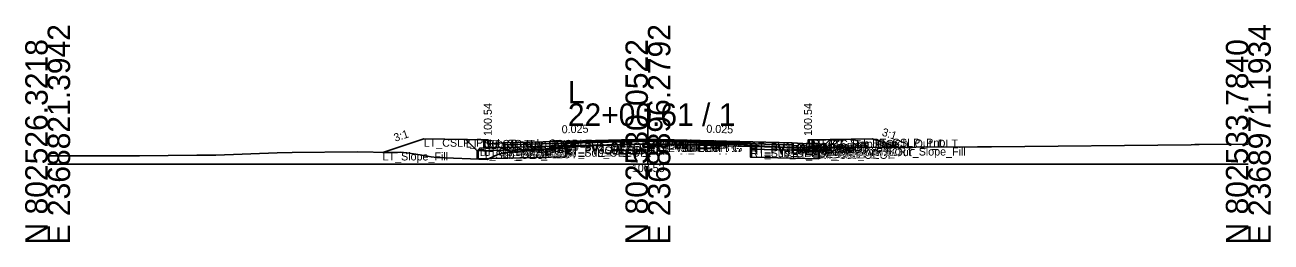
# Model space of a CAD drawing. Extents: x -26 to 8153, y -10 to 9520.
# Drawn here: x 997.2 to 1152.8, y 3990.3 to 4017.4 of the extents above; entities that cross this region are included whole.
import ezdxf

# ---------------------------------------------------------------- set-up
doc = ezdxf.new("R2010")
doc.units = 0
for name, color, linetype in [('Exist CMT Pavement', 7, 'Continuous'), ('Exist Cross Section Cell', 7, 'Continuous'), ('Exist XS Center Line Elevation Label', 7, 'Continuous'), ('Exist XS Ground Line', 7, 'Continuous'), ('Prop CMT Conc Surface', 7, 'Continuous'), ('Prop CMT Concrete Structures', 7, 'Continuous'), ('Prop CMT Pvmt Course 1', 7, 'Continuous'), ('Prop CMT Pvmt Course 1 CG', 7, 'Continuous'), ('Prop CMT Pvmt Course 1 Wedge', 7, 'Continuous'), ('Prop CMT Pvmt Course 2', 7, 'Continuous'), ('Prop CMT Pvmt Course 2 Wedge', 7, 'Continuous'), ('Prop CMT Pvmt Course 3', 7, 'Continuous'), ('Prop CMT Pvmt Course 3 Wedge', 7, 'Continuous'), ('Prop CMT Pvmt Surface', 7, 'Continuous'), ('Prop CMT Pvmt Wedge Surface 1', 7, 'Continuous'), ('Prop CMT Pvmt Wedge Surface 2', 7, 'Continuous'), ('Prop CMT Pvmt Wedge Surface 3', 7, 'Continuous'), ('Prop CMT Shallow Undercut', 7, 'Continuous'), ('Prop CMT Shallow Undercut Boundary', 7, 'Continuous'), ('Prop CMT Slope Grass', 7, 'Continuous'), ('Prop CMT Subgrade Earthwork', 7, 'Continuous'), ('Prop XS Earthwork Shape', 7, 'Continuous'), ('Prop XS Hydro Elevations', 7, 'Continuous'), ('Prop XS SE Text', 7, 'Continuous'), ('Prop XS Side Slope Text', 7, 'Continuous'), ('Prop XS Subgrade Earthwork', 7, 'Continuous'), ('Scratch_Level_2', 7, 'Continuous'), ('Scratch_Level_6', 7, 'Continuous')]:
    doc.layers.add(name, color=color, linetype=linetype)

msp = doc.modelspace()

# ---------------------------------------------------------------- linework, layer by layer
at = {"layer": 'Exist CMT Pavement'}
for p, q in [((1064.73, 4002.22), (1066.7, 4002.28)), ((1066.7, 4002.28), (1074.72, 4002.53)), ((1074.72, 4002.53), (1083.75, 4002.53)), ((1083.75, 4002.53), (1085.6, 4002.53)), ((1085.6, 4002.53), (1085.95, 4002.49)), ((1085.95, 4002.49), (1087.91, 4002.36))]:
    msp.add_line(p, q, dxfattribs=at)
at = {"layer": 'Exist Cross Section Cell'}
for p, q in [((1074.98, 4000), (1074.98, 4007.59)), ((1000, 4000), (1074.98, 4000)), ((1074.98, 4000), (1149.98, 4000))]:
    msp.add_line(p, q, dxfattribs=at)
at = {"layer": 'Exist XS Ground Line'}
for p, q in [((1062.26, 4001.94), (1064.73, 4002.22)), ((1064.73, 4002.22), (1066.7, 4002.28)), ((1066.7, 4002.28), (1074.72, 4002.53)), ((1074.72, 4002.53), (1083.75, 4002.53)), ((1083.75, 4002.53), (1085.6, 4002.53)), ((1085.6, 4002.53), (1085.95, 4002.49)), ((1085.95, 4002.49), (1087.91, 4002.36)), ((1087.91, 4002.36), (1088.88, 4002.3)), ((1088.88, 4002.3), (1093.05, 4002.07)), ((1116.17, 4002.18), (1117.88, 4002.19)), ((1117.88, 4002.19), (1142.84, 4002.44)), ((1142.84, 4002.44), (1143.3, 4002.46)), ((1143.3, 4002.46), (1143.83, 4002.47)), ((1143.83, 4002.47), (1149.98, 4002.51)), ((1000, 4001.05), (1001.93, 4001.07)), ((1001.93, 4001.07), (1008.64, 4001.07)), ((1008.64, 4001.07), (1011.47, 4001.05)), ((1011.47, 4001.05), (1018.65, 4001.15)), ((1018.65, 4001.15), (1021.01, 4001.15)), ((1021.01, 4001.15), (1028.67, 4001.44)), ((1028.67, 4001.44), (1030.55, 4001.49)), ((1030.55, 4001.49), (1038.68, 4001.57)), ((1038.68, 4001.57), (1042.72, 4001.47)), ((1042.72, 4001.47), (1043.68, 4001.46)), ((1043.68, 4001.46), (1044.06, 4001.51)), ((1044.06, 4001.51), (1044.86, 4001.44)), ((1044.86, 4001.44), (1046.52, 4001.19)), ((1046.52, 4001.19), (1047.9, 4000.95)), ((1047.9, 4000.95), (1048.6, 4000.84)), ((1048.6, 4000.84), (1054.89, 4000.58)), ((1054.89, 4000.58), (1056.25, 4001.23)), ((1056.25, 4001.23), (1057.04, 4001.43)), ((1057.04, 4001.43), (1062.26, 4001.94)), ((1093.05, 4002.07), (1116.17, 4002.18))]:
    msp.add_line(p, q, dxfattribs=at)
at = {"layer": 'Prop CMT Conc Surface'}
for points in [[(1054.98, 4002.54), (1054.98, 4003.04), (1054.48, 4003.04)], [(1056.98, 4002.67), (1054.98, 4002.54)], [(1092.98, 4002.67), (1094.98, 4002.54)], [(1094.98, 4002.54), (1094.98, 4003.04), (1095.48, 4003.04)]]:
    msp.add_lwpolyline(points, dxfattribs=at)
at = {"layer": 'Prop CMT Concrete Structures'}
for points in [[(1056.98, 4002.67), (1054.98, 4002.54), (1054.98, 4003.04), (1054.48, 4003.04)], [(1054.48, 4003.04), (1054.48, 4002.03), (1056.98, 4002.09)], [(1056.98, 4002.09), (1056.98, 4002.67)], [(1092.98, 4002.67), (1094.98, 4002.54), (1094.98, 4003.04), (1095.48, 4003.04)], [(1095.48, 4003.04), (1095.48, 4002.03), (1092.98, 4002.09)], [(1092.98, 4002.09), (1092.98, 4002.67)]]:
    msp.add_lwpolyline(points, dxfattribs=at)
at = {"layer": 'Prop CMT Pvmt Course 1'}
for points in [[(1074.98, 4003.12), (1056.98, 4002.67)], [(1056.98, 4002.67), (1056.98, 4002.42)], [(1056.98, 4002.42), (1064.73, 4002.62)], [(1064.73, 4002.74), (1074.98, 4003)], [(1064.73, 4002.62), (1064.73, 4002.74)], [(1074.98, 4002.87), (1074.98, 4003.12)], [(1074.98, 4003.12), (1092.98, 4002.67)], [(1074.98, 4002.87), (1074.98, 4003.12)], [(1074.98, 4003), (1074.98, 4002.87), (1074.98, 4002.87)], [(1087.79, 4002.68), (1074.98, 4003)], [(1074.98, 4003), (1074.98, 4002.87), (1074.98, 4002.87)], [(1087.79, 4002.55), (1087.79, 4002.68)], [(1092.98, 4002.42), (1087.79, 4002.55)], [(1092.98, 4002.67), (1092.98, 4002.42)]]:
    msp.add_lwpolyline(points, dxfattribs=at)
at = {"layer": 'Prop CMT Pvmt Course 1 CG'}
for points in [[(1056.98, 4002.09), (1053.98, 4002.02), (1053.64, 4001.68)], [(1053.64, 4001.68), (1056.98, 4001.76)], [(1056.98, 4001.76), (1056.98, 4002.09)], [(1092.98, 4002.09), (1095.98, 4002.02), (1096.32, 4001.68)], [(1092.98, 4001.76), (1092.98, 4002.09)], [(1096.32, 4001.68), (1092.98, 4001.76)]]:
    msp.add_lwpolyline(points, dxfattribs=at)
at = {"layer": 'Prop CMT Pvmt Course 1 Wedge'}
for points in [[(1074.98, 4003), (1064.73, 4002.74)], [(1074.98, 4003), (1087.79, 4002.68)]]:
    msp.add_lwpolyline(points, dxfattribs=at)
at = {"layer": 'Prop CMT Pvmt Course 2'}
for points in [[(1064.73, 4002.62), (1056.98, 4002.42)], [(1056.98, 4002.42), (1056.98, 4002.09)], [(1056.98, 4002.09), (1064.73, 4002.29)], [(1064.73, 4002.29), (1064.73, 4002.62)], [(1087.79, 4002.22), (1087.79, 4002.55)], [(1087.79, 4002.55), (1092.98, 4002.42)], [(1092.98, 4002.09), (1087.79, 4002.22)], [(1092.98, 4002.42), (1092.98, 4002.09)]]:
    msp.add_lwpolyline(points, dxfattribs=at)
at = {"layer": 'Prop CMT Pvmt Course 2 Wedge'}
for points in [[(1074.98, 4002.87), (1064.73, 4002.62)], [(1074.98, 4002.87), (1087.79, 4002.55)]]:
    msp.add_lwpolyline(points, dxfattribs=at)
at = {"layer": 'Prop CMT Pvmt Course 3'}
for points in [[(1064.73, 4002.29), (1056.98, 4002.09)], [(1064.73, 4001.95), (1064.73, 4002.29)], [(1087.79, 4002.22), (1092.98, 4002.09)], [(1087.79, 4001.89), (1087.79, 4002.22)], [(1056.98, 4002.09), (1056.98, 4001.76)], [(1056.98, 4001.76), (1064.73, 4001.95)], [(1092.98, 4001.76), (1087.79, 4001.89)], [(1092.98, 4002.09), (1092.98, 4001.76)]]:
    msp.add_lwpolyline(points, dxfattribs=at)
at = {"layer": 'Prop CMT Pvmt Course 3 Wedge'}
for points in [[(1074.98, 4002.54), (1064.73, 4002.29)], [(1074.98, 4002.54), (1087.79, 4002.22)]]:
    msp.add_lwpolyline(points, dxfattribs=at)
at = {"layer": 'Prop CMT Pvmt Surface'}
for points in [[(1074.98, 4003.12), (1056.98, 4002.67)], [(1074.98, 4003.12), (1092.98, 4002.67)]]:
    msp.add_lwpolyline(points, dxfattribs=at)
at = {"layer": 'Prop CMT Pvmt Wedge Surface 1'}
for points in [[(1056.98, 4002.42), (1056.98, 4002.67)], [(1064.73, 4002.62), (1056.98, 4002.42)], [(1074.98, 4003), (1064.73, 4002.74)], [(1064.73, 4002.74), (1064.73, 4002.62)], [(1074.98, 4003), (1087.79, 4002.68)], [(1087.79, 4002.68), (1087.79, 4002.55)], [(1087.79, 4002.55), (1092.98, 4002.42)], [(1092.98, 4002.42), (1092.98, 4002.67)]]:
    msp.add_lwpolyline(points, dxfattribs=at)
at = {"layer": 'Prop CMT Pvmt Wedge Surface 2'}
for points in [[(1074.98, 4002.87), (1056.98, 4002.42)], [(1056.98, 4002.42), (1056.98, 4002.67)], [(1074.98, 4002.87), (1092.98, 4002.42)], [(1092.98, 4002.42), (1092.98, 4002.67)]]:
    msp.add_lwpolyline(points, dxfattribs=at)
at = {"layer": 'Prop CMT Pvmt Wedge Surface 3'}
for points in [[(1056.98, 4002.09), (1056.98, 4002.67)], [(1074.98, 4002.54), (1056.98, 4002.09)], [(1074.98, 4002.54), (1092.98, 4002.09)], [(1092.98, 4002.09), (1092.98, 4002.67)]]:
    msp.add_lwpolyline(points, dxfattribs=at)
at = {"layer": 'Prop CMT Shallow Undercut'}
for p, q in [((1087.79, 4001.89), (1087.79, 4000.89)), ((1096.32, 4001.68), (1087.79, 4001.89)), ((1087.79, 4000.89), (1096.32, 4000.68)), ((1096.32, 4000.68), (1096.32, 4001.68))]:
    msp.add_line(p, q, dxfattribs=at)
msp.add_lwpolyline([(1064.73, 4001.95), (1064.73, 4000.95), (1055.17, 4000.72), (1056.25, 4001.23), (1057.04, 4001.43), (1061.64, 4001.88)], close=True, dxfattribs=at)
at = {"layer": 'Prop CMT Shallow Undercut Boundary'}
for p, q in [((1053.64, 4001.68), (1064.73, 4001.95)), ((1053.64, 4001.68), (1053.64, 4000.68)), ((1064.73, 4000.95), (1053.64, 4000.68)), ((1064.73, 4001.95), (1064.73, 4000.95)), ((1087.79, 4001.89), (1087.79, 4000.89)), ((1087.79, 4001.89), (1096.32, 4001.68)), ((1087.79, 4000.89), (1096.32, 4000.68)), ((1096.32, 4001.68), (1096.32, 4000.68))]:
    msp.add_line(p, q, dxfattribs=at)
at = {"layer": 'Prop CMT Slope Grass'}
for points in [[(1054.48, 4003.04), (1046.98, 4003.19), (1041.87, 4001.49)], [(1095.48, 4003.04), (1102.98, 4003.19), (1106.17, 4002.13)]]:
    msp.add_lwpolyline(points, dxfattribs=at)
at = {"layer": 'Prop CMT Subgrade Earthwork'}
for points in [[(1056.98, 4001.76), (1053.64, 4001.68), (1052.23, 4003.09)], [(1064.73, 4001.95), (1064.74, 4002.22)], [(1087.79, 4001.89), (1087.79, 4002.37)], [(1092.98, 4001.76), (1096.32, 4001.68), (1097.73, 4003.09)], [(1064.73, 4001.95), (1056.98, 4001.76)], [(1087.79, 4001.89), (1092.98, 4001.76)]]:
    msp.add_lwpolyline(points, dxfattribs=at)
at = {"layer": 'Prop XS Earthwork Shape'}
for points in [[(1052.23, 4003.09), (1046.98, 4003.19), (1041.87, 4001.49), (1042.72, 4001.47), (1043.68, 4001.46), (1044.06, 4001.51), (1044.86, 4001.44), (1046.52, 4001.19), (1047.9, 4000.95), (1048.6, 4000.84), (1054.89, 4000.58), (1055.17, 4000.72), (1053.64, 4000.68), (1053.64, 4001.68)], [(1064.73, 4001.95), (1064.74, 4002.22), (1064.73, 4002.22), (1062.26, 4001.94), (1061.64, 4001.88)], [(1087.91, 4002.36), (1088.88, 4002.3), (1093.05, 4002.07), (1096.72, 4002.09), (1096.32, 4001.68), (1092.98, 4001.76), (1087.79, 4001.89), (1087.79, 4002.37)], [(1097.73, 4003.09), (1102.98, 4003.19), (1106.17, 4002.13), (1096.72, 4002.09)], [(1055.17, 4000.72), (1053.64, 4000.68), (1053.64, 4001.68), (1056.98, 4001.76), (1061.64, 4001.88), (1057.04, 4001.43), (1056.25, 4001.23)], [(1057.04, 4001.43), (1061.64, 4001.88), (1064.73, 4001.95), (1064.73, 4000.95), (1055.17, 4000.72), (1056.25, 4001.23)], [(1087.79, 4001.89), (1092.98, 4001.76), (1096.32, 4001.68), (1096.32, 4000.68), (1087.79, 4000.89)]]:
    msp.add_lwpolyline(points, close=True, dxfattribs=at)
at = {"layer": 'Prop XS Subgrade Earthwork'}
for p, q in [((1053.64, 4001.68), (1064.73, 4001.95)), ((1096.32, 4001.68), (1087.79, 4001.89))]:
    msp.add_line(p, q, dxfattribs=at)
at = {"layer": 'Scratch_Level_6'}
for p, q in [((1087.79, 4001.89), (1087.79, 4000.89)), ((1096.32, 4001.68), (1087.79, 4001.89)), ((1087.79, 4000.89), (1096.32, 4000.68)), ((1096.32, 4000.68), (1096.32, 4001.68))]:
    msp.add_line(p, q, dxfattribs=at)
msp.add_lwpolyline([(1064.73, 4001.95), (1064.73, 4000.95), (1055.17, 4000.72), (1056.25, 4001.23), (1057.04, 4001.43), (1061.64, 4001.88)], close=True, dxfattribs=at)

# ---------------------------------------------------------------- texts
at = {"layer": 'Exist Cross Section Cell'}
for s, p in [('E 2368821.3942', (1002.8, 3990)), ('E 2368896.2792', (1077.78, 3990)), ('E 2368971.1934', (1152.78, 3990)), ('N 802526.3218', (1000, 3990)), ('N 802530.0522', (1074.98, 3990)), ('N 802533.7840', (1149.98, 3990))]:
    msp.add_text(s, height=2.8, rotation=90, dxfattribs=at).set_placement(p)
for s, p in [('L', (1064.98, 4007.59)), ('22+00.61 / 1', (1064.98, 4004.79))]:
    msp.add_text(s, height=2.8, dxfattribs=at).set_placement(p)
at = {"layer": 'Exist XS Center Line Elevation Label'}
msp.add_text('100.53', height=1, dxfattribs=at).set_placement((1072.97, 3999.03))
at = {"layer": 'Prop XS Hydro Elevations'}
for p in [(1055.48, 4003.54), (1095.48, 4003.54)]:
    msp.add_text('100.54', height=1, rotation=90, dxfattribs=at).set_placement(p)
at = {"layer": 'Prop XS SE Text'}
for rotation, p in [(1.4321, (1064.22, 4003.86)), (358.5679, (1082.27, 4003.94))]:
    msp.add_text('0.025', height=1, rotation=rotation, dxfattribs=at).set_placement(p)
at = {"layer": 'Prop XS Side Slope Text'}
for rotation, p in [(18.4349, (1043.42, 4002.8)), (341.5651, (1104.12, 4003.61))]:
    msp.add_text('3:1', height=1, rotation=rotation, dxfattribs=at).set_placement(p)
at = {"layer": 'Scratch_Level_2'}
for s, p in [('LT_CSLP_Pnt', (1046.98, 4002.19)), ('LT_Sub_Trench_Out_DLT', (1052.23, 4002.09)), ('LT_CG_Top_BOC', (1054.48, 4002.04)), ('LT_CG_Top_Face', (1054.98, 4002.04)), ('LT_CG_Top_Gut', (1054.98, 4001.54)), ('LT_PV1_OEOT', (1056.98, 4001.67)), ('LT_PV2_OEOT', (1056.98, 4001.42)), ('LT_PV1_OEEOP', (1064.73, 4001.74)), ('LT_PV2_OEEOP', (1064.73, 4001.62)), ('LT_PV3_OEEOP', (1064.73, 4001.29)), ('LT_PV_OEEOP_EG', (1064.73, 4001.22)), ('LT_PV_Sub_Tie_Out', (1064.74, 4001.22)), ('PV1_PGL', (1074.98, 4002.12)), ('RT_PV1_IEEOP', (1074.98, 4002)), ('LT_PV1_IEEOP', (1074.98, 4002)), ('RT_PV2_IEEOP', (1074.98, 4001.87)), ('LT_PV2_IEEOP', (1074.98, 4001.87)), ('PV2_PGL', (1074.98, 4001.87)), ('RT_PV3_IEEOP', (1074.98, 4001.54)), ('LT_PV3_IEEOP', (1074.98, 4001.54)), ('RT_PV_IEEOP_EG', (1074.98, 4001.53)), ('LT_PV_IEEOP_EG', (1074.98, 4001.53)), ('RT_PV_Sub_Tie_Out', (1087.77, 4001.37)), ('RT_PV1_OEEOP', (1087.79, 4001.68)), ('RT_PV2_OEEOP', (1087.79, 4001.55)), ('RT_PV_OEEOP_EG', (1087.79, 4001.37)), ('RT_PV3_OEEOP', (1087.79, 4001.22)), ('RT_PV1_OEOT', (1092.98, 4001.67)), ('RT_PV2_OEOT', (1092.98, 4001.42)), ('RT_CG_Top_Face', (1094.98, 4002.04)), ('RT_CG_Top_Gut', (1094.98, 4001.54)), ('RT_CG_Top_BOC', (1095.48, 4002.04)), ('RT_Sub_Trench_Out_DLT', (1097.73, 4002.09)), ('RT_CSLP_Pnt', (1102.98, 4002.19)), ('LT_Slope_Fill', (1041.84, 4000.48)), ('LT_Sub_OEOP', (1053.64, 4000.68)), ('LT_CG1_Shelf_Out', (1053.98, 4001.02)), ('LT_CG_Bot_BOC', (1054.48, 4001.03)), ('LT_PV3_OEOT', (1056.98, 4001.09)), ('LT_CG_Bot_IE', (1056.98, 4001.09)), ('LT_Sub_OEOT', (1056.98, 4000.76)), ('LT_Sub_OEEOP', (1064.73, 4000.95)), ('RT_Sub_OEEOP', (1087.79, 4000.89)), ('RT_PV3_OEOT', (1092.98, 4001.09)), ('RT_CG_Bot_IE', (1092.98, 4001.09)), ('RT_Sub_OEOT', (1092.98, 4000.76)), ('RT_CG_Bot_BOC', (1095.48, 4001.03)), ('RT_CG1_Shelf_Out', (1095.98, 4001.02)), ('RT_Sub_OEOP', (1096.32, 4000.68)), ('RT_Slope_Fill', (1106.28, 4001.09))]:
    msp.add_text(s, height=1, dxfattribs=at).set_placement(p)

doc.saveas('drawing.dxf')
